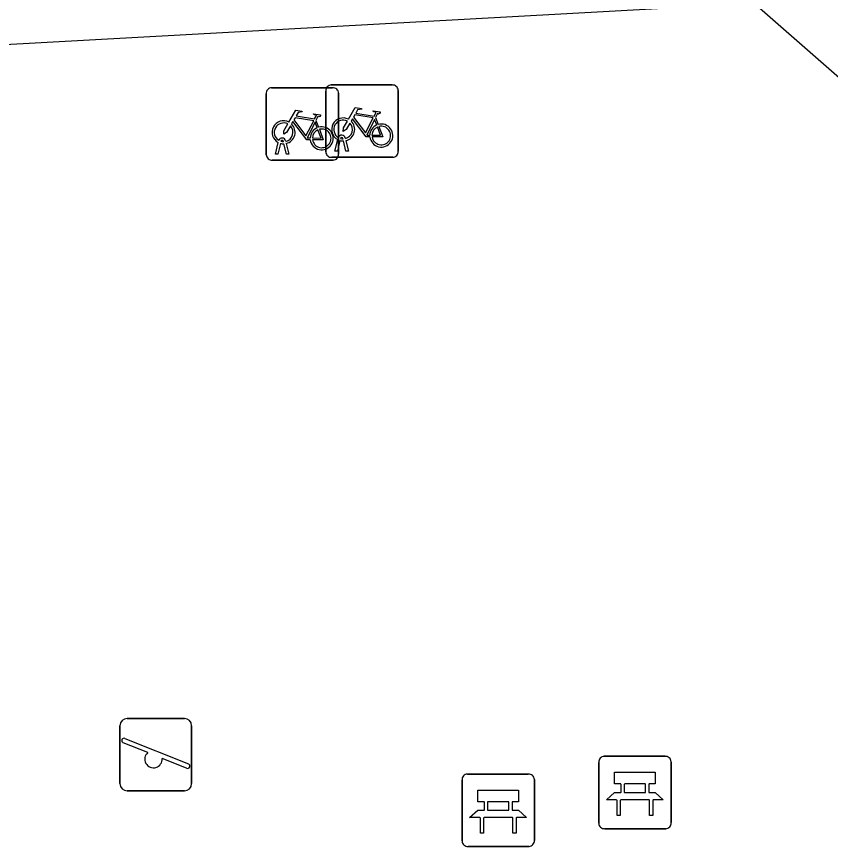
# Model space of a CAD drawing. Extents: x 158474 to 159560, y 388525 to 389605.
# Drawn here: x 158733.97 to 158745.21, y 388832.87 to 388844.34 of the extents above; entities that cross this region are included whole.
import ezdxf

# ---------------------------------------------------------------- set-up
doc = ezdxf.new("R2010")
doc.units = 0
for name, color, linetype in [('IMGEO_Bank', 7, 'Continuous'), ('IMGEO_Fietsenrek', 7, 'Continuous'), ('IMGEO_Speelvoorziening', 7, 'Continuous'), ('IMGEO_Voetpad_open', 7, 'Continuous')]:
    doc.layers.add(name, color=color, linetype=linetype)

msp = doc.modelspace()

# ---------------------------------------------------------------- linework, layer by layer
at = {"layer": 'IMGEO_Bank'}
for p, q in [((158742.09, 388834.119), (158742.931, 388834.119)), ((158742.931, 388834.119), (158742.09, 388834.119)), ((158742.015, 388833.194), (158742.015, 388834.035)), ((158742.015, 388834.035), (158742.015, 388833.194)), ((158743.015, 388834.044), (158743.015, 388833.203)), ((158743.015, 388833.203), (158743.015, 388834.044)), ((158740.201, 388833.874), (158741.042, 388833.874)), ((158741.042, 388833.874), (158740.201, 388833.874)), ((158740.126, 388832.949), (158740.126, 388833.79)), ((158740.126, 388833.79), (158740.126, 388832.949)), ((158741.126, 388833.799), (158741.126, 388832.958)), ((158741.126, 388832.958), (158741.126, 388833.799)), ((158742.324, 388833.625), (158742.324, 388833.731)), ((158742.368, 388833.731), (158742.368, 388833.625)), ((158742.656, 388833.737), (158742.374, 388833.737)), ((158742.662, 388833.625), (158742.662, 388833.731)), ((158742.706, 388833.731), (158742.706, 388833.625)), ((158742.374, 388833.619), (158742.656, 388833.619)), ((158740.435, 388833.38), (158740.435, 388833.486)), ((158740.479, 388833.486), (158740.479, 388833.38)), ((158740.767, 388833.492), (158740.485, 388833.492)), ((158740.773, 388833.38), (158740.773, 388833.486)), ((158740.817, 388833.486), (158740.817, 388833.38)), ((158742.712, 388833.517), (158742.319, 388833.517)), ((158740.485, 388833.374), (158740.767, 388833.374)), ((158740.823, 388833.272), (158740.43, 388833.272)), ((158742.94, 388833.119), (158742.099, 388833.119)), ((158742.099, 388833.119), (158742.94, 388833.119)), ((158741.051, 388832.874), (158740.21, 388832.874)), ((158740.21, 388832.874), (158741.051, 388832.874))]:
    msp.add_line(p, q, dxfattribs=at)
for points in [[(158742.318, 388833.737), (158742.232, 388833.737), (158742.232, 388833.898), (158742.795, 388833.898), (158742.795, 388833.737), (158742.712, 388833.737)], [(158740.429, 388833.492), (158740.343, 388833.492), (158740.343, 388833.653), (158740.906, 388833.653), (158740.906, 388833.492), (158740.823, 388833.492)], [(158742.262, 388833.517), (158742.12, 388833.517), (158742.232, 388833.619), (158742.318, 388833.619)], [(158742.712, 388833.619), (158742.795, 388833.619), (158742.907, 388833.517), (158742.768, 388833.517)], [(158742.312, 388833.51), (158742.312, 388833.303), (158742.269, 388833.303), (158742.269, 388833.51)], [(158742.762, 388833.51), (158742.762, 388833.303), (158742.718, 388833.303), (158742.718, 388833.51)], [(158740.373, 388833.272), (158740.231, 388833.272), (158740.343, 388833.374), (158740.429, 388833.374)], [(158740.823, 388833.374), (158740.906, 388833.374), (158741.018, 388833.272), (158740.879, 388833.272)], [(158740.423, 388833.265), (158740.423, 388833.058), (158740.38, 388833.058), (158740.38, 388833.265)], [(158740.873, 388833.265), (158740.873, 388833.058), (158740.829, 388833.058), (158740.829, 388833.265)]]:
    msp.add_lwpolyline(points, dxfattribs=at)
for centre, radius, start, end in [((158742.093, 388834.041), 0.0779, 92.4484, 184.2845), ((158742.093, 388834.041), 0.0779, 92.4484, 184.2845), ((158742.937, 388834.041), 0.0779, 2.4484, 94.2845), ((158742.937, 388834.041), 0.0779, 2.4484, 94.2845), ((158740.204, 388833.796), 0.0779, 92.4484, 184.2845), ((158740.204, 388833.796), 0.0779, 92.4484, 184.2845), ((158741.048, 388833.796), 0.0779, 2.4484, 94.2845), ((158741.048, 388833.796), 0.0779, 2.4484, 94.2845), ((158742.317, 388833.73), 0.00671, 2.8957, 87.1043), ((158742.374, 388833.73), 0.00671, 92.8957, 177.1043), ((158742.656, 388833.73), 0.00671, 2.8957, 87.1043), ((158742.713, 388833.73), 0.00671, 92.8957, 177.1043), ((158742.317, 388833.626), 0.00671, 272.8957, 357.1043), ((158742.374, 388833.626), 0.00671, 182.8957, 267.1043), ((158742.656, 388833.626), 0.00671, 272.8957, 357.1043), ((158742.713, 388833.626), 0.00671, 182.8957, 267.1043), ((158740.428, 388833.485), 0.00671, 2.8957, 87.1043), ((158740.485, 388833.485), 0.00671, 92.8957, 177.1043), ((158740.767, 388833.485), 0.00671, 2.8957, 87.1043), ((158740.824, 388833.485), 0.00671, 92.8957, 177.1043), ((158742.262, 388833.51), 0.00671, 2.8957, 87.1043), ((158742.319, 388833.51), 0.00671, 92.8957, 177.1043), ((158742.711, 388833.51), 0.00671, 2.8957, 87.1043), ((158742.768, 388833.51), 0.00671, 92.8957, 177.1043), ((158740.428, 388833.381), 0.00671, 272.8957, 357.1043), ((158740.485, 388833.381), 0.00671, 182.8957, 267.1043), ((158740.767, 388833.381), 0.00671, 272.8957, 357.1043), ((158740.824, 388833.381), 0.00671, 182.8957, 267.1043), ((158740.373, 388833.265), 0.00671, 2.8957, 87.1043), ((158740.43, 388833.265), 0.00671, 92.8957, 177.1043), ((158740.822, 388833.265), 0.00671, 2.8957, 87.1043), ((158740.879, 388833.265), 0.00671, 92.8957, 177.1043), ((158742.093, 388833.197), 0.0779, 182.4484, 274.2845), ((158742.093, 388833.197), 0.0779, 182.4484, 274.2845), ((158742.937, 388833.197), 0.0779, 272.4484, 4.2845), ((158742.937, 388833.197), 0.0779, 272.4484, 4.2845), ((158740.204, 388832.952), 0.0779, 182.4484, 274.2845), ((158740.204, 388832.952), 0.0779, 182.4484, 274.2845), ((158741.048, 388832.952), 0.0779, 272.4484, 4.2845), ((158741.048, 388832.952), 0.0779, 272.4484, 4.2845)]:
    msp.add_arc(centre, radius, start, end, dxfattribs=at)
at = {"layer": 'IMGEO_Fietsenrek'}
for p, q in [((158737.496, 388843.357), (158738.337, 388843.357)), ((158738.337, 388843.357), (158737.496, 388843.357)), ((158738.319, 388843.396), (158739.16, 388843.396)), ((158739.16, 388843.396), (158738.319, 388843.396)), ((158737.421, 388842.432), (158737.421, 388843.273)), ((158737.421, 388843.273), (158737.421, 388842.432)), ((158738.244, 388842.471), (158738.244, 388843.312)), ((158738.244, 388843.312), (158738.244, 388842.471)), ((158738.421, 388843.282), (158738.421, 388842.441)), ((158738.421, 388842.441), (158738.421, 388843.282)), ((158739.244, 388843.321), (158739.244, 388842.48)), ((158739.244, 388842.48), (158739.244, 388843.321)), ((158738.108, 388842.906), (158738.144, 388842.811)), ((158738.931, 388842.945), (158738.967, 388842.85)), ((158738.482, 388842.652), (158738.481, 388842.656)), ((158738.513, 388842.663), (158738.514, 388842.656)), ((158737.548, 388842.441), (158737.587, 388842.601)), ((158737.617, 388842.589), (158737.582, 388842.441)), ((158737.659, 388842.613), (158737.658, 388842.617)), ((158737.7, 388842.441), (158737.666, 388842.583)), ((158737.69, 388842.624), (158737.691, 388842.617)), ((158737.698, 388842.587), (158737.733, 388842.441)), ((158738.371, 388842.48), (158738.41, 388842.64)), ((158738.44, 388842.628), (158738.405, 388842.48)), ((158738.523, 388842.48), (158738.489, 388842.622)), ((158738.521, 388842.626), (158738.556, 388842.48)), ((158737.582, 388842.441), (158737.548, 388842.441)), ((158737.733, 388842.441), (158737.7, 388842.441)), ((158738.405, 388842.48), (158738.371, 388842.48)), ((158738.556, 388842.48), (158738.523, 388842.48)), ((158738.346, 388842.357), (158737.505, 388842.357)), ((158737.505, 388842.357), (158738.346, 388842.357)), ((158739.169, 388842.396), (158738.328, 388842.396)), ((158738.328, 388842.396), (158739.169, 388842.396))]:
    msp.add_line(p, q, dxfattribs=at)
for points in [[(158737.734, 388842.883), (158737.829, 388843.047), (158737.915, 388843.033), (158737.917, 388843.024), (158737.861, 388843.013), (158737.834, 388842.968), (158738.09, 388842.927)], [(158738.557, 388842.922), (158738.652, 388843.086), (158738.738, 388843.072), (158738.74, 388843.063), (158738.684, 388843.052), (158738.657, 388843.007), (158738.913, 388842.966)], [(158738.913, 388842.966), (158738.938, 388843.015), (158738.932, 388843.019), (158738.909, 388843.023), (158738.897, 388843.03), (158738.896, 388843.033), (158738.898, 388843.038), (158738.993, 388843.023), (158738.995, 388843.013), (158738.985, 388843), (158738.973, 388842.994), (158738.959, 388843), (158738.931, 388842.945)], [(158738.03, 388842.639), (158737.98, 388842.639), (158737.789, 388842.89), (158737.77, 388842.858)], [(158738.077, 388842.902), (158737.82, 388842.943), (158737.803, 388842.914), (158737.97, 388842.694), (158738.077, 388842.902)], [(158738.09, 388842.927), (158738.115, 388842.976), (158738.109, 388842.98), (158738.086, 388842.984), (158738.074, 388842.991), (158738.073, 388842.994), (158738.075, 388842.999), (158738.17, 388842.984), (158738.172, 388842.974), (158738.162, 388842.961), (158738.15, 388842.955), (158738.136, 388842.961), (158738.108, 388842.906)], [(158738.578, 388842.87), (158738.526, 388842.78), (158738.486, 388842.755), (158738.487, 388842.802), (158738.542, 388842.896)], [(158738.853, 388842.678), (158738.803, 388842.678), (158738.612, 388842.929), (158738.593, 388842.897)], [(158738.9, 388842.941), (158738.643, 388842.982), (158738.626, 388842.953), (158738.793, 388842.733), (158738.9, 388842.941)], [(158738.948, 388842.843), (158738.918, 388842.92), (158738.809, 388842.702), (158738.852, 388842.702)], [(158737.755, 388842.831), (158737.703, 388842.741), (158737.663, 388842.716), (158737.664, 388842.763), (158737.719, 388842.857)], [(158738.125, 388842.804), (158738.095, 388842.881), (158737.986, 388842.663), (158738.029, 388842.663)], [(158738.059, 388842.663), (158738.179, 388842.662), (158738.135, 388842.776)], [(158738.155, 388842.783), (158738.21, 388842.638), (158738.06, 388842.638)], [(158738.882, 388842.702), (158739.002, 388842.701), (158738.958, 388842.815)], [(158738.978, 388842.822), (158739.033, 388842.677), (158738.883, 388842.677)]]:
    msp.add_lwpolyline(points, dxfattribs=at)
for centre, radius, start, end in [((158737.499, 388843.279), 0.0779, 92.4484, 184.2845), ((158737.499, 388843.279), 0.0779, 92.4484, 184.2845), ((158738.322, 388843.318), 0.0779, 92.4484, 184.2845), ((158738.322, 388843.318), 0.0779, 92.4484, 184.2845), ((158738.343, 388843.279), 0.0779, 2.4484, 94.2845), ((158738.343, 388843.279), 0.0779, 2.4484, 94.2845), ((158739.166, 388843.318), 0.0779, 2.4484, 94.2845), ((158739.166, 388843.318), 0.0779, 2.4484, 94.2845), ((158737.661, 388842.742), 0.159, 62.6766, 242.1369), ((158738.484, 388842.781), 0.159, 62.6766, 242.1369), ((158738.484, 388842.781), 0.129, 63.3192, 238.903), ((158738.484, 388842.781), 0.159, 283.5766, 46.6042), ((158737.661, 388842.742), 0.129, 63.3192, 238.903), ((158737.661, 388842.742), 0.129, 283.6043, 43.4302), ((158737.661, 388842.742), 0.159, 283.5766, 46.6042), ((158738.188, 388842.658), 0.159, 113.3408, 178.3217), ((158738.188, 388842.658), 0.159, 187.0065, 105.7708), ((158738.188, 388842.658), 0.129, 113.923, 177.9556), ((158738.188, 388842.658), 0.129, 188.6715, 104.5883), ((158738.484, 388842.781), 0.129, 283.6043, 43.4302), ((158739.011, 388842.697), 0.159, 113.3408, 178.3217), ((158739.011, 388842.697), 0.159, 187.0065, 105.7708), ((158739.011, 388842.697), 0.129, 113.923, 177.9556), ((158739.011, 388842.697), 0.129, 188.6715, 104.5883), ((158737.641, 388842.613), 0.0499, 12.8025, 158.6934), ((158738.464, 388842.652), 0.0499, 12.8025, 158.6934), ((158738.464, 388842.652), 0.0174, 12.8025, 163.4502), ((158738.484, 388842.781), 0.129, 253.415, 269.0204), ((158737.661, 388842.742), 0.159, 253.9967, 271.7867), ((158737.641, 388842.613), 0.0174, 12.8025, 163.4502), ((158737.661, 388842.742), 0.129, 253.415, 269.0204), ((158738.484, 388842.781), 0.159, 253.9967, 271.7867), ((158737.499, 388842.435), 0.0779, 182.4484, 274.2845), ((158737.499, 388842.435), 0.0779, 182.4484, 274.2845), ((158738.322, 388842.474), 0.0779, 182.4484, 274.2845), ((158738.322, 388842.474), 0.0779, 182.4484, 274.2845), ((158738.343, 388842.435), 0.0779, 272.4484, 4.2845), ((158738.343, 388842.435), 0.0779, 272.4484, 4.2845), ((158739.166, 388842.474), 0.0779, 272.4484, 4.2845), ((158739.166, 388842.474), 0.0779, 272.4484, 4.2845)]:
    msp.add_arc(centre, radius, start, end, dxfattribs=at)
at = {"layer": 'IMGEO_Speelvoorziening'}
for p, q in [((158735.501, 388834.642), (158736.291, 388834.642)), ((158736.291, 388834.642), (158735.501, 388834.642)), ((158735.401, 388833.742), (158735.401, 388834.542)), ((158735.401, 388834.542), (158735.401, 388833.742)), ((158736.391, 388834.542), (158736.391, 388833.742)), ((158736.391, 388833.742), (158736.391, 388834.542)), ((158735.784, 388834.17), (158735.445, 388834.307)), ((158735.47, 388834.367), (158736.346, 388834.014)), ((158736.322, 388833.954), (158735.982, 388834.091)), ((158736.291, 388833.642), (158735.501, 388833.642)), ((158735.501, 388833.642), (158736.291, 388833.642))]:
    msp.add_line(p, q, dxfattribs=at)
for centre, radius, start, end in [((158735.501, 388834.542), 0.1, 90, 180), ((158735.501, 388834.542), 0.1, 90, 180), ((158736.291, 388834.542), 0.1, 0, 90), ((158736.291, 388834.542), 0.1, 360, 90), ((158735.458, 388834.337), 0.0327, 68.078, 248.078), ((158735.863, 388834.08), 0.12, 130.9928, 5.1632), ((158736.334, 388833.984), 0.0327, 248.078, 68.078), ((158735.501, 388833.742), 0.1, 180, 270), ((158735.501, 388833.742), 0.1, 180, 270), ((158736.291, 388833.742), 0.1, 270, 0), ((158736.291, 388833.742), 0.1, 270, 0)]:
    msp.add_arc(centre, radius, start, end, dxfattribs=at)
at = {"layer": 'IMGEO_Voetpad_open'}
msp.add_lwpolyline([(158710.585, 388882.112), (158714.843, 388878.448), (158717.279, 388843.045), (158744.162, 388844.524), (158755.525, 388834.58)], dxfattribs=at)

doc.saveas('drawing.dxf')
